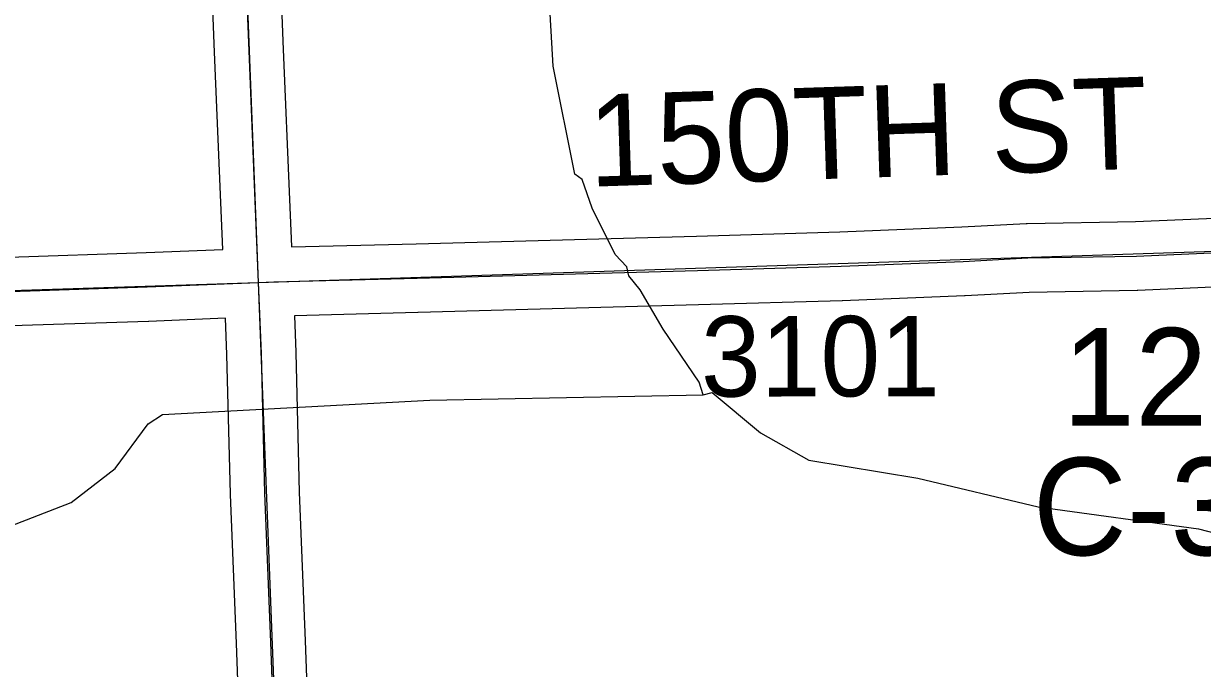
# Model space of a CAD drawing. Extents: x 128.7 to 185.5, y -21.4 to 12.6.
# Drawn here: x 145.758 to 146.785, y -0.681 to -0.12 of the extents above; entities that cross this region are included whole.
import ezdxf

# ---------------------------------------------------------------- set-up
doc = ezdxf.new("R2010")
doc.units = 0
for name, color, linetype in [('tdCoHydroRiver', 7, 'Continuous'), ('tdCoSecRdNmbr', 7, 'Continuous'), ('tdCoSecRdTxt', 7, 'Continuous'), ('tdCoSecRteBand', 7, 'Continuous'), ('tdCoSecRteCL', 7, 'Continuous'), ('tdCoSectLine', 7, 'Continuous'), ('tdCoStrucSecCoName', 7, 'Continuous'), ('tdCoStrucSecFHWANum', 7, 'Continuous'), ('tdCoSurfGravel', 7, 'Continuous'), ('tdCoTwpBndryShd', 7, 'Continuous')]:
    doc.layers.add(name, color=color, linetype=linetype)

msp = doc.modelspace()

# ---------------------------------------------------------------- linework, layer by layer
at = {"layer": 'tdCoHydroRiver'}
for points in [[(146.3503, -0.4429), (146.3468, -0.432), (146.3153, -0.3857), (146.2953, -0.3516), (146.2854, -0.3393), (146.2836, -0.3315), (146.2737, -0.3208), (146.2535, -0.2804), (146.2448, -0.2554), (146.2383, -0.2509), (146.2194, -0.1568), (146.2157, -0.0907)], [(145.7372, -0.5609), (145.7995, -0.5367), (145.838, -0.5071), (145.8667, -0.4683), (145.8791, -0.46), (146.1122, -0.4476), (146.3503, -0.4429), (146.3582, -0.4411), (146.4003, -0.476), (146.4422, -0.4999), (146.5374, -0.5157), (146.6423, -0.5406), (146.7818, -0.5597), (146.8566, -0.5793)]]:
    msp.add_lwpolyline(points, dxfattribs=at)
at = {"layer": 'tdCoSecRteBand'}
for points in [[(145.7456, -0.323), (145.8648, -0.319), (145.9316, -0.3163), (145.9299, -0.2754), (145.9245, -0.1447), (145.9245, -0.1447), (145.9245, -0.1446), (145.9191, -0.0098), (145.919, -0.0095), (145.919, -0.0093), (145.9161, 0.1112), (145.9124, 0.2338), (145.907, 0.366), (145.9018, 0.4902), (145.8953, 0.626), (145.8953, 0.626), (145.8953, 0.626), (145.8953, 0.626), (145.8953, 0.6262), (145.7778, 0.6231), (145.7778, 0.6231), (145.7778, 0.6231), (145.6471, 0.6199)], [(145.979, -0.0076), (145.9844, -0.1422), (145.9899, -0.2729), (145.9899, -0.2729), (145.9899, -0.2729), (145.9915, -0.3139), (145.9915, -0.3139), (145.9916, -0.3141), (146.1002, -0.3114), (146.3445, -0.3047), (146.4693, -0.301), (146.5755, -0.2968), (146.6316, -0.2939), (146.6321, -0.2939), (146.6326, -0.2938), (146.7269, -0.2921), (146.8506, -0.2867)], [(146.8531, -0.3467), (146.7291, -0.3521), (146.7288, -0.3521), (146.7284, -0.3521), (146.6342, -0.3538), (146.5785, -0.3568), (146.5783, -0.3568), (146.5781, -0.3568), (146.4716, -0.361), (146.4714, -0.361), (146.4713, -0.361), (146.3462, -0.3647), (146.3462, -0.3647), (146.3462, -0.3647), (146.1018, -0.3713), (146.1018, -0.3713), (146.1017, -0.3713), (145.994, -0.3741), (145.9953, -0.4058), (145.9953, -0.4061), (145.9953, -0.4063), (145.9982, -0.5277), (146.0034, -0.6572), (146.0034, -0.6572), (146.0034, -0.6572), (146.0079, -0.7773)], [(145.9479, -0.7796), (145.9435, -0.6595), (145.9383, -0.5298), (145.9383, -0.5296), (145.9383, -0.5294), (145.9353, -0.408), (145.934, -0.3763), (145.934, -0.3763), (145.934, -0.3763), (145.8672, -0.379), (145.867, -0.379), (145.8669, -0.379), (145.7476, -0.3829)]]:
    msp.add_lwpolyline(points, dxfattribs=at)
at = {"layer": 'tdCoSecRteCL'}
for points in [[(145.9628, -0.3451), (145.9599, -0.2741), (145.9545, -0.1434), (145.949, -0.0085), (145.9461, 0.112), (145.9424, 0.2349), (145.9369, 0.3673), (145.9318, 0.4916), (145.9251, 0.6314), (145.9241, 0.6571)], [(145.9628, -0.3451), (145.9762, -0.3446), (146.101, -0.3413), (146.3453, -0.3347), (146.4704, -0.331), (146.5769, -0.3268), (146.6331, -0.3238), (146.7278, -0.3221), (146.8519, -0.3167), (146.9646, -0.3123)], [(145.1719, -0.3711), (145.1858, -0.3707), (145.3266, -0.3672), (145.4741, -0.3633), (145.6282, -0.3574), (145.7466, -0.3529), (145.8659, -0.349), (145.9628, -0.3451)], [(146.0233, -2.1095), (146.0218, -2.0726), (146.0191, -1.9397), (146.0144, -1.7992), (146.0102, -1.6564), (146.0075, -1.5185), (146.0028, -1.3891), (146.0017, -1.3537), (145.9983, -1.2502), (145.9922, -1.1405), (145.988, -1.029), (145.9828, -0.9015), (145.9779, -0.7785), (145.9734, -0.6584), (145.9683, -0.5286), (145.9653, -0.4071), (145.9628, -0.3451)]]:
    msp.add_lwpolyline(points, dxfattribs=at)
at = {"layer": 'tdCoSectLine'}
for points in [[(145.9237, 0.6571), (145.9624, -0.3451)], [(145.9624, -0.3451), (146.9642, -0.3123)], [(144.9674, -0.3774), (145.9624, -0.3451)], [(145.9624, -0.3451), (146.001, -1.3445)]]:
    msp.add_lwpolyline(points, dxfattribs=at)
at = {"layer": 'tdCoSurfGravel'}
for points in [[(145.9628, -0.3451), (145.9599, -0.2741), (145.9545, -0.1434), (145.949, -0.0085), (145.9461, 0.112), (145.9424, 0.2349), (145.9369, 0.3673), (145.9318, 0.4916), (145.9251, 0.6314), (145.9241, 0.6571), (145.9204, 0.7503), (145.9152, 0.9), (145.9098, 1.0311), (145.9046, 1.1586), (145.8985, 1.2896), (145.893, 1.423), (145.8896, 1.554), (145.8865, 1.6603)], [(144.993, -0.3766), (145.1719, -0.3711), (145.1858, -0.3707), (145.3266, -0.3672), (145.4741, -0.3633), (145.6282, -0.3574), (145.7466, -0.3529), (145.8659, -0.349), (145.9628, -0.3451), (145.9762, -0.3446), (146.101, -0.3413), (146.3453, -0.3347), (146.4704, -0.331), (146.5769, -0.3268), (146.6331, -0.3238), (146.7278, -0.3221), (146.8519, -0.3167), (146.9646, -0.3123), (146.9779, -0.3118), (147.0672, -0.3076), (147.1165, -0.3058), (147.1256, -0.3047), (147.1346, -0.3031), (147.1436, -0.301)], [(146.0017, -1.3537), (145.9983, -1.2502), (145.9922, -1.1405), (145.988, -1.029), (145.9828, -0.9015), (145.9779, -0.7785), (145.9734, -0.6584), (145.9683, -0.5286), (145.9653, -0.4071), (145.9628, -0.3451)]]:
    msp.add_lwpolyline(points, dxfattribs=at)
at = {"layer": 'tdCoTwpBndryShd'}
msp.add_lwpolyline([(145.7753, 4.6779), (145.8126, 3.6695), (145.8481, 2.667), (145.8861, 1.6603), (145.9237, 0.6571), (145.9624, -0.3451), (146.001, -1.3445), (146.0324, -2.3549), (146.0614, -3.3563), (146.0903, -4.356), (146.1189, -5.3582), (146.1498, -6.358), (146.1796, -7.3579)], dxfattribs=at)

# ---------------------------------------------------------------- texts
at = {"layer": 'tdCoSecRdNmbr'}
msp.add_text('3101', height=0.07, rotation=0.1113, dxfattribs=at).set_placement((146.3484, -0.4446))
at = {"layer": 'tdCoSecRdTxt'}
msp.add_text('150TH ST', height=0.08, rotation=1.8807, dxfattribs=at).set_placement((146.2513, -0.2618))
at = {"layer": 'tdCoStrucSecCoName'}
msp.add_text('C-3201', height=0.085, dxfattribs=at).set_placement((146.6374, -0.5827))
at = {"layer": 'tdCoStrucSecFHWANum'}
msp.add_text('125171', height=0.085, dxfattribs=at).set_placement((146.6633, -0.4698))

doc.saveas('drawing.dxf')
